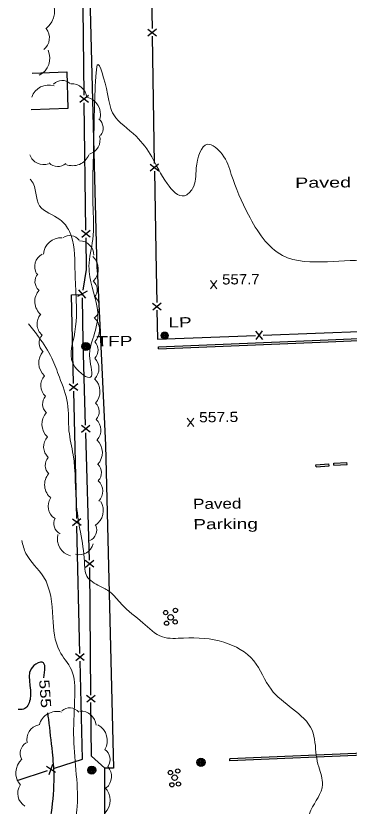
# Model space of a CAD drawing. Extents: x 2361708 to 2370558, y 6977955 to 6991887.
# Drawn here: x 2365769.5 to 2365926.7, y 6984699.5 to 6985071.9 of the extents above; entities that cross this region are included whole.
import ezdxf
from ezdxf.enums import TextEntityAlignment as Align

# ---------------------------------------------------------------- set-up
doc = ezdxf.new("R2010")
doc.units = 0
doc.header["$LTSCALE"] = 1.9
for name, color, linetype, lineweight in [('11', 7, 'Continuous', 25), ('17', 7, 'Continuous', 25), ('2', 7, 'Continuous', 25), ('20', 7, 'Continuous', 25), ('29', 7, 'Continuous', 13), ('31', 7, 'Continuous', 13), ('35', 7, 'Continuous', 13), ('7', 7, 'Continuous', 25)]:
    doc.layers.add(name, color=color, linetype=linetype, lineweight=lineweight)

msp = doc.modelspace()

# ---------------------------------------------------------------- linework, layer by layer
at = {"layer": '11'}
msp.add_lwpolyline([(2365777.248, 6985044.881), (2365793.494, 6985045.456), (2365794.108, 6985028.171), (2365776.753, 6985027.556)], dxfattribs=at)
at = {"layer": '17'}
for p, q in [((2365832.74, 6985125.873), (2365833.741, 6985065.88)), ((2365831.773, 6985065.651), (2365835.823, 6985062.52)), ((2365831.824, 6985062.451), (2365835.772, 6985065.719)), ((2365833.805, 6985062.28), (2365834.806, 6985002.287)), ((2365803.75, 6985031.133), (2365799.71, 6985034.274)), ((2365803.71, 6985034.332), (2365799.75, 6985031.075)), ((2365802.563, 6984970.909), (2365801.782, 6985030.904)), ((2365832.838, 6985002.058), (2365836.889, 6984998.927)), ((2365832.889, 6984998.859), (2365836.838, 6985002.126)), ((2365834.87, 6984998.687), (2365835.647, 6984951.792)), ((2365804.576, 6984967.538), (2365800.536, 6984970.679)), ((2365804.535, 6984970.737), (2365800.576, 6984967.479)), ((2365802.8, 6984952.31), (2365802.607, 6984967.309)), ((2365801.202, 6984942.644), (2365802.8, 6984952.31)), ((2365835.647, 6984951.792), (2365835.959, 6984936.795)), ((2365803.107, 6984942.112), (2365798.641, 6984939.609)), ((2365802.588, 6984938.957), (2365799.161, 6984942.765)), ((2365833.992, 6984936.556), (2365838.052, 6984933.435)), ((2365834.062, 6984933.357), (2365837.992, 6984936.634)), ((2365886.037, 6984919.471), (2365882.69, 6984923.349)), ((2365882.848, 6984919.35), (2365885.889, 6984923.469)), ((2365886.168, 6984921.452), (2365946.119, 6984923.813)), ((2365798.803, 6984895.319), (2365794.723, 6984898.431)), ((2365798.722, 6984898.519), (2365794.803, 6984895.231)), ((2365798.246, 6984835.091), (2365796.835, 6984895.07)), ((2365804.499, 6984875.742), (2365800.41, 6984878.823)), ((2365804.409, 6984878.942), (2365800.5, 6984875.624)), ((2365804.292, 6984815.517), (2365802.532, 6984875.494)), ((2365800.298, 6984831.74), (2365796.218, 6984834.842)), ((2365800.217, 6984834.94), (2365796.299, 6984831.642)), ((2365799.741, 6984771.512), (2365798.33, 6984831.491)), ((2365806.364, 6984812.167), (2365802.275, 6984815.248)), ((2365806.264, 6984815.366), (2365802.365, 6984812.049)), ((2365804.918, 6984751.92), (2365804.376, 6984811.918)), ((2365801.783, 6984768.162), (2365797.713, 6984771.263)), ((2365801.713, 6984771.351), (2365797.784, 6984768.063)), ((2365806.92, 6984748.529), (2365802.89, 6984751.691)), ((2365806.89, 6984751.729), (2365802.92, 6984748.491)), ((2365788.214, 6984715.489), (2365783.927, 6984718.289)), ((2365785.173, 6984714.49), (2365786.968, 6984719.288)), ((2365770.12, 6984711.627), (2365784.376, 6984716.303))]:
    msp.add_line(p, q, dxfattribs=at)
for points in [[(2365801.738, 6985034.504), (2365801.208, 6985075.47), (2365801.007, 6985094.5)], [(2365796.751, 6984898.67), (2365795.773, 6984940.392), (2365800.852, 6984940.551)], [(2365802.427, 6984879.093), (2365801.286, 6984918.074), (2365800.876, 6984939.071)], [(2365836.034, 6984933.195), (2365836.314, 6984919.487), (2365882.57, 6984921.308)], [(2365787.795, 6984717.426), (2365800.905, 6984721.721), (2365799.825, 6984767.913)], [(2365811.507, 6984691.12), (2365811.487, 6984717.431), (2365805.182, 6984723.121), (2365804.952, 6984748.32)]]:
    msp.add_lwpolyline(points, dxfattribs=at)
at = {"layer": '2'}
for p, q in [((2365836.817, 6984915.062), (2365836.798, 6984916.022)), ((2365910.98, 6984860.405), (2365917.107, 6984860.843)), ((2365911.049, 6984859.446), (2365910.98, 6984860.405)), ((2365911.049, 6984859.446), (2365917.175, 6984859.884)), ((2365917.175, 6984859.884), (2365917.107, 6984860.843)), ((2365919.434, 6984861.156), (2365925.622, 6984861.415)), ((2365919.473, 6984860.196), (2365919.434, 6984861.156)), ((2365919.473, 6984860.196), (2365925.661, 6984860.455)), ((2365925.661, 6984860.455), (2365925.622, 6984861.415)), ((2365870.417, 6984720.862), (2365870.457, 6984721.823))]:
    msp.add_line(p, q, dxfattribs=at)
for points in [[(2365807.848, 6984952.628), (2365804.754, 6985074.874), (2365803.016, 6985280.578), (2365802.905, 6985377.281), (2365802.058, 6985482.098), (2365799.138, 6985588.166), (2365797.131, 6985663.49), (2365794.381, 6985677.125)], [(2365807.848, 6984952.628), (2365811.768, 6984869.571), (2365815.557, 6984717.44), (2365811.487, 6984717.431)], [(2365836.778, 6984916.022), (2365916.751, 6984919.253), (2366029.279, 6984924.194), (2366150.103, 6984929.655), (2366149.553, 6984918.089)], [(2365836.817, 6984915.062), (2365916.79, 6984918.293), (2366029.318, 6984923.234), (2366149.093, 6984928.645), (2366148.593, 6984918.129)], [(2366032.518, 6984728.905), (2365937.134, 6984724.628), (2365870.377, 6984721.822)], [(2366032.557, 6984727.946), (2365937.173, 6984723.668), (2365870.417, 6984720.862)]]:
    msp.add_lwpolyline(points, dxfattribs=at)
at = {"layer": '20'}
for centre, radius in [((2365839.687, 6984921.34), 1.6), ((2365839.687, 6984921.34), 1.3), ((2365839.687, 6984921.34), 1), ((2365839.687, 6984921.34), 0.539), ((2365839.687, 6984921.34), 0.192), ((2365802.545, 6984916.126), 1.9), ((2365802.545, 6984916.126), 1.442), ((2365802.545, 6984916.126), 0.973), ((2365802.545, 6984916.126), 0.539), ((2365802.545, 6984916.126), 0.192), ((2365842.532, 6984788.49), 1.3), ((2365856.812, 6984720.223), 1.9), ((2365856.812, 6984720.223), 1.442), ((2365856.812, 6984720.223), 0.973), ((2365856.812, 6984720.223), 0.539), ((2365856.812, 6984720.223), 0.192), ((2365805.335, 6984716.543), 1.9), ((2365805.335, 6984716.543), 1.442), ((2365805.335, 6984716.543), 0.973), ((2365805.335, 6984716.543), 0.539), ((2365805.335, 6984716.543), 0.192), ((2365844.39, 6984713.004), 1.3)]:
    msp.add_circle(centre, radius, dxfattribs=at)
at = {"layer": '29'}
for centre, radius, start, end in [((2365777.193, 6985074.131), 10.581, 308.15976, 38.15976), ((2365778.298, 6985061.537), 7.05, 308.09914, 38.09914), ((2365776.718, 6985051.872), 8.822, 295.4103, 25.4103), ((2365791.336, 6985035.903), 5.529, 46.77387, 136.77387), ((2365784.897, 6985030.971), 8.298, 71.37634, 161.37634), ((2365796.033, 6985032.941), 6.918, 4.27292, 94.27292), ((2365801.142, 6985025.469), 8.298, 346.42414, 76.42414), ((2365805.147, 6985019.009), 5.529, 320.78989, 50.78989), ((2365802.314, 6985013.422), 6.918, 286.13511, 16.13511), ((2365782.638, 6985008.684), 6.918, 199.45556, 289.45556), ((2365796.307, 6985009.563), 8.298, 247.73545, 337.73545), ((2365789.271, 6985006.417), 5.529, 223.11068, 313.11068), ((2365790.695, 6984959.143), 8.176, 86.19975, 176.19975), ((2365794.969, 6984962.938), 5.448, 36.26449, 126.26449), ((2365799.475, 6984959.109), 6.817, 359.80568, 89.80568), ((2365785.262, 6984953.748), 6.817, 119.45989, 209.45989), ((2365800.236, 6984952.634), 8.176, 316.44088, 46.44088), ((2365783.97, 6984946.719), 5.448, 139.04037, 229.04037), ((2365802.424, 6984942.862), 5.448, 320.32903, 50.32903), ((2365786.654, 6984937.322), 8.176, 139.06006, 229.06006), ((2365802.055, 6984934.636), 6.817, 313.95773, 43.95773), ((2365786.356, 6984926.666), 6.817, 139.06006, 229.06006), ((2365800.784, 6984923.892), 8.176, 316.34601, 46.34601), ((2365785.936, 6984917.869), 5.448, 138.33308, 228.33308), ((2365802.859, 6984914.474), 5.448, 314.87594, 44.87594), ((2365788.504, 6984908.434), 8.176, 138.29692, 228.29692), ((2365801.897, 6984905.754), 6.817, 315.18065, 45.18065), ((2365788.065, 6984897.783), 6.817, 138.29692, 228.29692), ((2365801.004, 6984894.942), 8.176, 317.15662, 47.15662), ((2365787.558, 6984888.998), 5.448, 137.6356, 227.6356), ((2365803.378, 6984885.46), 5.448, 317.15662, 47.15662), ((2365790.01, 6984879.536), 8.176, 137.6356, 227.6356), ((2365802.785, 6984876.709), 6.817, 317.46212, 47.46212), ((2365789.432, 6984868.865), 6.817, 137.3461, 227.3461), ((2365802.133, 6984866.132), 8.176, 316.79369, 46.79369), ((2365788.824, 6984860.136), 5.448, 137.3461, 227.3461), ((2365804.443, 6984856.665), 5.448, 316.33513, 46.33513), ((2365791.264, 6984850.997), 8.176, 140.59056, 230.59056), ((2365803.682, 6984847.949), 6.817, 316.33513, 46.33513), ((2365791.59, 6984840.848), 6.817, 146.04543, 236.04543), ((2365802.554, 6984838.819), 8.176, 301.64526, 31.64526), ((2365792.855, 6984832.748), 5.448, 152.98848, 242.98848), ((2365802.233, 6984829.675), 5.448, 293.03926, 23.03926), ((2365797.265, 6984825.462), 8.176, 165.47023, 255.47023), ((2365799.355, 6984824.826), 6.817, 255.76302, 345.76302), ((2365788.887, 6984735.62), 8.584, 74.97664, 164.97664), ((2365794.882, 6984740.138), 5.719, 40.89695, 130.89695), ((2365800.186, 6984737.161), 7.157, 3.87006, 93.87006), ((2365781.81, 6984730.837), 7.157, 102.09201, 192.09201), ((2365804.046, 6984730.398), 8.584, 330.72909, 60.72909), ((2365777.293, 6984724.508), 5.719, 120.70182, 210.70182), ((2365808.24, 6984721.571), 5.719, 325.19434, 55.19434), ((2365778.078, 6984715.275), 8.584, 131.83988, 221.83988), ((2365807.469, 6984713.56), 7.157, 310.80404, 40.80404), ((2365777.552, 6984705.645), 7.157, 147.61651, 237.61651), ((2365805.378, 6984702.268), 8.584, 315.47154, 45.47154)]:
    msp.add_arc(centre, radius, start, end, dxfattribs=at)
at = {"layer": '31'}
for p, q in [((2365864.359, 6984943.335), (2365861.242, 6984947.186)), ((2365861.279, 6984943.306), (2365864.322, 6984947.215)), ((2365853.486, 6984878.419), (2365850.369, 6984882.269)), ((2365850.406, 6984878.39), (2365853.449, 6984882.299))]:
    msp.add_line(p, q, dxfattribs=at)
at = {"layer": '31', "lineweight": 25}
for points in [[(2365782.7, 6984759.939), (2365781.97, 6984767.353), (2365778.044, 6984765.815), (2365776.197, 6984749.737), (2365773.15, 6984745.238), (2365770.641, 6984745.094)], [(2365800.636, 6984565.101), (2365799.978, 6984573.205), (2365797.689, 6984586.794), (2365794.247, 6984597.501), (2365791.775, 6984612.349), (2365787.915, 6984626.053), (2365786.834, 6984640.873), (2365785.799, 6984653.984), (2365785.808, 6984665.675), (2365785.114, 6984676.528), (2365785.368, 6984688.771), (2365786.313, 6984696.631), (2365787.562, 6984713.613), (2365786.773, 6984724.986), (2365784.996, 6984740.47), (2365784.616, 6984743.557)]]:
    msp.add_spline(points, degree=3, dxfattribs=at)
at = {"layer": '35'}
for points in [[(2366017.754, 6984953.026), (2366002.943, 6984948.825), (2365991.548, 6984938.806), (2365974.866, 6984937.937), (2365961.254, 6984943.298), (2365937.225, 6984955.64), (2365916.5, 6984956.073), (2365895.301, 6984958.981), (2365879.188, 6984978.108), (2365871.117, 6984997.142), (2365866.816, 6985006.662), (2365859.951, 6985011.377), (2365854.587, 6985000.235), (2365852.869, 6984990.548), (2365848.991, 6984987.121), (2365840.856, 6984992.854), (2365833.606, 6985005.446), (2365826.174, 6985015.136), (2365815.687, 6985025.216), (2365812.743, 6985035.138), (2365807.904, 6985048.633), (2365807.214, 6985043.356), (2365806.559, 6985027.039), (2365806.207, 6985010.415), (2365805.867, 6984983.201), (2365805.795, 6984966.499), (2365804.004, 6984954.031), (2365804.392, 6984948.985), (2365808.116, 6984929.66), (2365805.364, 6984918.282), (2365804.337, 6984910.602), (2365804.773, 6984901.586), (2365797.395, 6984906.546), (2365796.941, 6984920.652), (2365797.918, 6984939.883), (2365797.376, 6984952.688), (2365794.778, 6984970.364), (2365790.295, 6984975.952), (2365780.733, 6984982.371), (2365776.81, 6984994.285), (2365776.203, 6984994.929)], [(2365923.829, 6984557.003), (2365922.163, 6984558.647), (2365916.956, 6984569.908), (2365915.18, 6984585.171), (2365909.504, 6984598.418), (2365906.151, 6984617.647), (2365901.824, 6984639.307), (2365902.944, 6984664.539), (2365905.79, 6984680.757), (2365908.669, 6984697.665), (2365914.105, 6984709.688), (2365912.305, 6984718.061), (2365911.183, 6984723.521), (2365909.201, 6984735.342), (2365900.024, 6984745.416), (2365889.846, 6984754.609), (2365881.708, 6984768.052), (2365867.635, 6984776.778), (2365848.635, 6984778.758), (2365838.609, 6984779.322), (2365829.405, 6984785.945), (2365819.331, 6984794.749), (2365813.826, 6984800.517), (2365809.12, 6984803.213), (2365802.985, 6984807.894), (2365801.89, 6984814.754), (2365799.977, 6984828.587), (2365798.171, 6984840.83), (2365796.55, 6984865.076), (2365794.572, 6984876.448), (2365793.879, 6984889.392), (2365790.052, 6984901.626), (2365786.446, 6984910.662), (2365780.373, 6984920.455), (2365775.512, 6984926.789)], [(2366026.64, 6984365.112), (2366023.465, 6984378.273), (2366021.242, 6984391.242), (2366018.741, 6984405.989), (2366015.333, 6984417.317), (2366009.071, 6984430.108), (2366001.534, 6984440.247), (2365990.09, 6984455.318), (2365980.447, 6984469.207), (2365969.959, 6984476.318), (2365954.083, 6984496.908), (2365944.242, 6984509.505), (2365931.558, 6984515.184), (2365921.891, 6984527.373), (2365913.728, 6984537.026), (2365901.04, 6984546.205), (2365892.84, 6984556.768), (2365889.457, 6984577.037), (2365885.83, 6984594.493), (2365880.131, 6984617.58), (2365874.448, 6984637.747), (2365865.024, 6984650.667), (2365862.605, 6984655.845), (2365859.869, 6984668.01), (2365850.618, 6984677.482), (2365841.274, 6984686.333), (2365835.976, 6984675.502), (2365829.878, 6984665.924), (2365825.275, 6984655.68), (2365823.101, 6984638.208), (2365816.513, 6984614.914), (2365808.726, 6984609.23), (2365806.488, 6984614.269), (2365805.912, 6984622.204), (2365805.956, 6984634.374), (2365804.737, 6984649.054), (2365803.35, 6984662.441), (2365800.733, 6984676.767), (2365797.944, 6984693.391), (2365798.457, 6984699.416), (2365797.814, 6984716.601), (2365796.763, 6984733.472), (2365797.282, 6984751.458), (2365795.684, 6984763.803), (2365790.1, 6984772.66), (2365787.03, 6984788.382), (2365782.567, 6984807.6), (2365774.292, 6984818.582), (2365772.263, 6984824.763)]]:
    msp.add_spline(points, degree=3, dxfattribs=at)
at = {"layer": '7'}
for centre in [(2365840.15, 6984790.738), (2365844.74, 6984791.791), (2365844.642, 6984786.36), (2365840.607, 6984785.762), (2365845.86, 6984716.128), (2365842.387, 6984715.385), (2365843.092, 6984709.612), (2365846.159, 6984710.001)]:
    msp.add_circle(centre, 1, dxfattribs=at)

# ---------------------------------------------------------------- texts
at = {"layer": '2'}
for s, width, p in [('Paved Parking', 1.45, (2365901.228, 6984990.838)), ('Paved', 1.25, (2365853.116, 6984839.564)), ('Parking', 1.4, (2365853.207, 6984829.964))]:
    msp.add_text(s, height=4.8, rotation=0.545, dxfattribs=dict(at, width=width)).set_placement(p)
at = {"layer": '20', "width": 1.4}
for s, p in [('  LP', (2365836.452, 6984925.009)), ('  TFP', (2365802.545, 6984916.126))]:
    msp.add_text(s, height=4.8, rotation=0.545, dxfattribs=at).set_placement(p)
at = {"layer": '31'}
for s, width, p in [('557.7', 1.1, (2365866.8, 6984945.299)), ('557.5', 1.15, (2365855.928, 6984880.382))]:
    msp.add_text(s, height=4.8, rotation=0.545, dxfattribs=dict(at, width=width)).set_placement(p)
at = {"layer": '31', "width": 1.25}
msp.add_text(' 555 ', height=4.8, rotation=274.233, dxfattribs=at).set_placement((2365780.968, 6984752.384), align=Align.CENTER)

doc.saveas('drawing.dxf')
